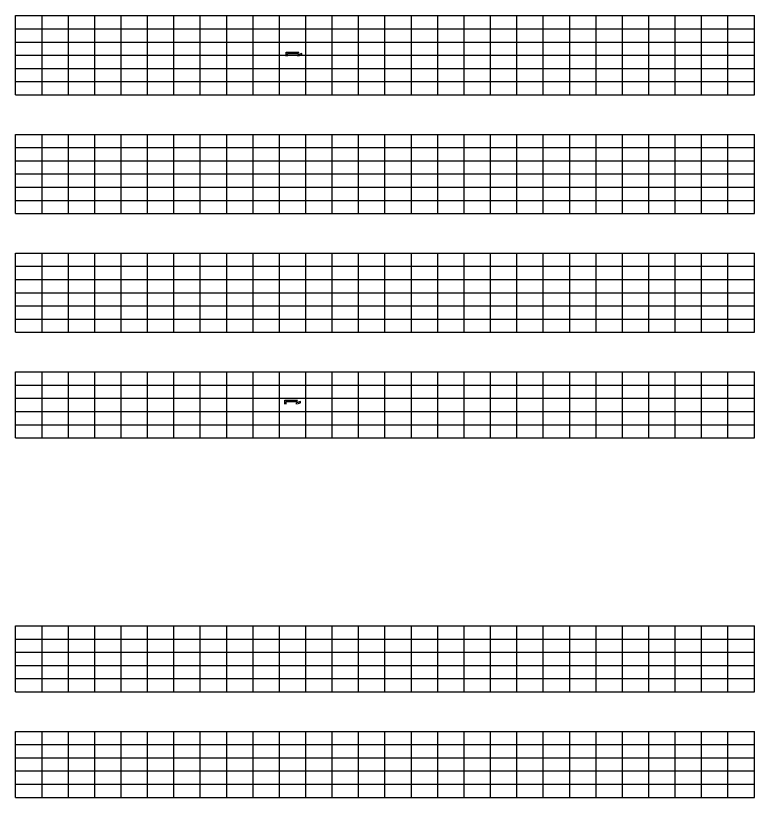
# Model space of a CAD drawing. Extents: x 1374311 to 1383814, y 384102 to 406278.
# Drawn here: x 1375926.6 to 1376206.6, y 389669.9 to 389966.2 of the extents above; entities that cross this region are included whole.
import ezdxf

# ---------------------------------------------------------------- set-up
doc = ezdxf.new("R2010")
doc.units = 0
doc.layers.add('R_Border Prem', color=7, linetype='Continuous')
doc.layers.add('R_Grid', color=7, linetype='Continuous')

msp = doc.modelspace()

# ---------------------------------------------------------------- linework, layer by layer
at = {"layer": 'R_Border Prem'}
for p, q in [((1376029.11, 389952.3), (1376033.86, 389952.3)), ((1376029.11, 389950.8), (1376029.11, 389952.3)), ((1376029.61, 389950.8), (1376029.61, 389951.8)), ((1376029.61, 389951.8), (1376033.61, 389951.8)), ((1376033.94, 389952.13), (1376033.61, 389951.8)), ((1376035.11, 389951.82), (1376033.61, 389951.3)), ((1376033.61, 389950.8), (1376033.61, 389951.3)), ((1376033.94, 389952.13), (1376033.86, 389952.3)), ((1376035.11, 389951.29), (1376034.11, 389950.94)), ((1376034.11, 389950.8), (1376034.11, 389950.94)), ((1376028.61, 389820.39), (1376033.36, 389820.39)), ((1376028.61, 389818.89), (1376028.61, 389820.39)), ((1376029.11, 389818.89), (1376029.11, 389819.89)), ((1376029.11, 389819.89), (1376033.11, 389819.89)), ((1376033.44, 389820.23), (1376033.11, 389819.89)), ((1376034.61, 389819.91), (1376033.11, 389819.39)), ((1376033.44, 389820.23), (1376033.36, 389820.39)), ((1376033.11, 389818.89), (1376033.11, 389819.39)), ((1376034.61, 389819.38), (1376033.61, 389819.04)), ((1376033.61, 389818.89), (1376033.61, 389819.04))]:
    msp.add_line(p, q, dxfattribs=at)
for points in [[(1376035.11, 389951.29), (1376035.11, 389951.82)], [(1376034.61, 389819.38), (1376034.61, 389819.91)]]:
    msp.add_lwpolyline(points, dxfattribs=at)
at = {"layer": 'R_Grid'}
for p, q in [((1375926.61, 389966.16), (1376206.61, 389966.16)), ((1375926.61, 389936.16), (1375926.61, 389966.16)), ((1375936.61, 389936.16), (1375936.61, 389966.16)), ((1375946.61, 389936.16), (1375946.61, 389966.16)), ((1375956.61, 389936.16), (1375956.61, 389966.16)), ((1375966.61, 389936.16), (1375966.61, 389966.16)), ((1375976.61, 389936.16), (1375976.61, 389966.16)), ((1375986.61, 389936.16), (1375986.61, 389966.16)), ((1375996.61, 389936.16), (1375996.61, 389966.16)), ((1376006.61, 389936.16), (1376006.61, 389966.16)), ((1376016.61, 389936.16), (1376016.61, 389966.16)), ((1376026.61, 389936.16), (1376026.61, 389966.16)), ((1376036.61, 389936.16), (1376036.61, 389966.16)), ((1376046.61, 389936.16), (1376046.61, 389966.16)), ((1376056.61, 389936.16), (1376056.61, 389966.16)), ((1376066.61, 389936.16), (1376066.61, 389966.16)), ((1376076.61, 389936.16), (1376076.61, 389966.16)), ((1376086.61, 389936.16), (1376086.61, 389966.16)), ((1376096.61, 389936.16), (1376096.61, 389966.16)), ((1376106.61, 389936.16), (1376106.61, 389966.16)), ((1376116.61, 389936.16), (1376116.61, 389966.16)), ((1376126.61, 389936.16), (1376126.61, 389966.16)), ((1376136.61, 389936.16), (1376136.61, 389966.16)), ((1376146.61, 389936.16), (1376146.61, 389966.16)), ((1376156.61, 389936.16), (1376156.61, 389966.16)), ((1376166.61, 389936.16), (1376166.61, 389966.16)), ((1376176.61, 389936.16), (1376176.61, 389966.16)), ((1376186.61, 389936.16), (1376186.61, 389966.16)), ((1376196.61, 389936.16), (1376196.61, 389966.16)), ((1376206.61, 389936.16), (1376206.61, 389966.16)), ((1375926.61, 389961.16), (1376206.61, 389961.16)), ((1375926.61, 389956.16), (1376206.61, 389956.16)), ((1375926.61, 389951.16), (1376206.61, 389951.16)), ((1375926.61, 389946.16), (1376206.61, 389946.16)), ((1375926.61, 389941.16), (1376206.61, 389941.16)), ((1375926.61, 389936.16), (1376206.61, 389936.16)), ((1375926.61, 389921.16), (1376206.61, 389921.16)), ((1375926.61, 389891.16), (1375926.61, 389921.16)), ((1375936.61, 389891.16), (1375936.61, 389921.16)), ((1375946.61, 389891.16), (1375946.61, 389921.16)), ((1375956.61, 389891.16), (1375956.61, 389921.16)), ((1375966.61, 389891.16), (1375966.61, 389921.16)), ((1375976.61, 389891.16), (1375976.61, 389921.16)), ((1375986.61, 389891.16), (1375986.61, 389921.16)), ((1375996.61, 389891.16), (1375996.61, 389921.16)), ((1376006.61, 389891.16), (1376006.61, 389921.16)), ((1376016.61, 389891.16), (1376016.61, 389921.16)), ((1376026.61, 389891.16), (1376026.61, 389921.16)), ((1376036.61, 389891.16), (1376036.61, 389921.16)), ((1376046.61, 389891.16), (1376046.61, 389921.16)), ((1376056.61, 389891.16), (1376056.61, 389921.16)), ((1376066.61, 389891.16), (1376066.61, 389921.16)), ((1376076.61, 389891.16), (1376076.61, 389921.16)), ((1376086.61, 389891.16), (1376086.61, 389921.16)), ((1376096.61, 389891.16), (1376096.61, 389921.16)), ((1376106.61, 389891.16), (1376106.61, 389921.16)), ((1376116.61, 389891.16), (1376116.61, 389921.16)), ((1376126.61, 389891.16), (1376126.61, 389921.16)), ((1376136.61, 389891.16), (1376136.61, 389921.16)), ((1376146.61, 389891.16), (1376146.61, 389921.16)), ((1376156.61, 389891.16), (1376156.61, 389921.16)), ((1376166.61, 389891.16), (1376166.61, 389921.16)), ((1376176.61, 389891.16), (1376176.61, 389921.16)), ((1376186.61, 389891.16), (1376186.61, 389921.16)), ((1376196.61, 389891.16), (1376196.61, 389921.16)), ((1376206.61, 389891.16), (1376206.61, 389921.16)), ((1375926.61, 389916.16), (1376206.61, 389916.16)), ((1375926.61, 389911.16), (1376206.61, 389911.16)), ((1375926.61, 389906.16), (1376206.61, 389906.16)), ((1375926.61, 389901.16), (1376206.61, 389901.16)), ((1375926.61, 389896.16), (1376206.61, 389896.16)), ((1375926.61, 389891.16), (1376206.61, 389891.16)), ((1375926.61, 389876.16), (1376206.61, 389876.16)), ((1375926.61, 389846.16), (1375926.61, 389876.16)), ((1375936.61, 389846.16), (1375936.61, 389876.16)), ((1375946.61, 389846.16), (1375946.61, 389876.16)), ((1375956.61, 389846.16), (1375956.61, 389876.16)), ((1375966.61, 389846.16), (1375966.61, 389876.16)), ((1375976.61, 389846.16), (1375976.61, 389876.16)), ((1375986.61, 389846.16), (1375986.61, 389876.16)), ((1375996.61, 389846.16), (1375996.61, 389876.16)), ((1376006.61, 389846.16), (1376006.61, 389876.16)), ((1376016.61, 389846.16), (1376016.61, 389876.16)), ((1376026.61, 389846.16), (1376026.61, 389876.16)), ((1376036.61, 389846.16), (1376036.61, 389876.16)), ((1376046.61, 389846.16), (1376046.61, 389876.16)), ((1376056.61, 389846.16), (1376056.61, 389876.16)), ((1376066.61, 389846.16), (1376066.61, 389876.16)), ((1376076.61, 389846.16), (1376076.61, 389876.16)), ((1376086.61, 389846.16), (1376086.61, 389876.16)), ((1376096.61, 389846.16), (1376096.61, 389876.16)), ((1376106.61, 389846.16), (1376106.61, 389876.16)), ((1376116.61, 389846.16), (1376116.61, 389876.16)), ((1376126.61, 389846.16), (1376126.61, 389876.16)), ((1376136.61, 389846.16), (1376136.61, 389876.16)), ((1376146.61, 389846.16), (1376146.61, 389876.16)), ((1376156.61, 389846.16), (1376156.61, 389876.16)), ((1376166.61, 389846.16), (1376166.61, 389876.16)), ((1376176.61, 389846.16), (1376176.61, 389876.16)), ((1376186.61, 389846.16), (1376186.61, 389876.16)), ((1376196.61, 389846.16), (1376196.61, 389876.16)), ((1376206.61, 389846.16), (1376206.61, 389876.16)), ((1375926.61, 389871.16), (1376206.61, 389871.16)), ((1375926.61, 389866.16), (1376206.61, 389866.16)), ((1375926.61, 389861.16), (1376206.61, 389861.16)), ((1375926.61, 389856.16), (1376206.61, 389856.16)), ((1375926.61, 389851.16), (1376206.61, 389851.16)), ((1375926.61, 389846.16), (1376206.61, 389846.16)), ((1375926.61, 389831.16), (1376206.61, 389831.16)), ((1375926.61, 389806.16), (1375926.61, 389831.16)), ((1375936.61, 389806.16), (1375936.61, 389831.16)), ((1375946.61, 389806.16), (1375946.61, 389831.16)), ((1375956.61, 389806.16), (1375956.61, 389831.16)), ((1375966.61, 389806.16), (1375966.61, 389831.16)), ((1375976.61, 389806.16), (1375976.61, 389831.16)), ((1375986.61, 389806.16), (1375986.61, 389831.16)), ((1375996.61, 389806.16), (1375996.61, 389831.16)), ((1376006.61, 389806.16), (1376006.61, 389831.16)), ((1376016.61, 389806.16), (1376016.61, 389831.16)), ((1376026.61, 389806.16), (1376026.61, 389831.16)), ((1376036.61, 389806.16), (1376036.61, 389831.16)), ((1376046.61, 389806.16), (1376046.61, 389831.16)), ((1376056.61, 389806.16), (1376056.61, 389831.16)), ((1376066.61, 389806.16), (1376066.61, 389831.16)), ((1376076.61, 389806.16), (1376076.61, 389831.16)), ((1376086.61, 389806.16), (1376086.61, 389831.16)), ((1376096.61, 389806.16), (1376096.61, 389831.16)), ((1376106.61, 389806.16), (1376106.61, 389831.16)), ((1376116.61, 389806.16), (1376116.61, 389831.16)), ((1376126.61, 389806.16), (1376126.61, 389831.16)), ((1376136.61, 389806.16), (1376136.61, 389831.16)), ((1376146.61, 389806.16), (1376146.61, 389831.16)), ((1376156.61, 389806.16), (1376156.61, 389831.16)), ((1376166.61, 389806.16), (1376166.61, 389831.16)), ((1376176.61, 389806.16), (1376176.61, 389831.16)), ((1376186.61, 389806.16), (1376186.61, 389831.16)), ((1376196.61, 389806.16), (1376196.61, 389831.16)), ((1376206.61, 389806.16), (1376206.61, 389831.16)), ((1375926.61, 389826.16), (1376206.61, 389826.16)), ((1375926.61, 389821.16), (1376206.61, 389821.16)), ((1375926.61, 389816.16), (1376206.61, 389816.16)), ((1375926.61, 389811.16), (1376206.61, 389811.16)), ((1375926.61, 389806.16), (1376206.61, 389806.16)), ((1375926.61, 389734.94), (1376206.61, 389734.94)), ((1375926.61, 389709.94), (1375926.61, 389734.94)), ((1375936.61, 389709.94), (1375936.61, 389734.94)), ((1375946.61, 389709.94), (1375946.61, 389734.94)), ((1375956.61, 389709.94), (1375956.61, 389734.94)), ((1375966.61, 389709.94), (1375966.61, 389734.94)), ((1375976.61, 389709.94), (1375976.61, 389734.94)), ((1375986.61, 389709.94), (1375986.61, 389734.94)), ((1375996.61, 389709.94), (1375996.61, 389734.94)), ((1376006.61, 389709.94), (1376006.61, 389734.94)), ((1376016.61, 389709.94), (1376016.61, 389734.94)), ((1376026.61, 389709.94), (1376026.61, 389734.94)), ((1376036.61, 389709.94), (1376036.61, 389734.94)), ((1376046.61, 389709.94), (1376046.61, 389734.94)), ((1376056.61, 389709.94), (1376056.61, 389734.94)), ((1376066.61, 389709.94), (1376066.61, 389734.94)), ((1376076.61, 389709.94), (1376076.61, 389734.94)), ((1376086.61, 389709.94), (1376086.61, 389734.94)), ((1376096.61, 389709.94), (1376096.61, 389734.94)), ((1376106.61, 389709.94), (1376106.61, 389734.94)), ((1376116.61, 389709.94), (1376116.61, 389734.94)), ((1376126.61, 389709.94), (1376126.61, 389734.94)), ((1376136.61, 389709.94), (1376136.61, 389734.94)), ((1376146.61, 389709.94), (1376146.61, 389734.94)), ((1376156.61, 389709.94), (1376156.61, 389734.94)), ((1376166.61, 389709.94), (1376166.61, 389734.94)), ((1376176.61, 389709.94), (1376176.61, 389734.94)), ((1376186.61, 389709.94), (1376186.61, 389734.94)), ((1376196.61, 389709.94), (1376196.61, 389734.94)), ((1376206.61, 389709.94), (1376206.61, 389734.94)), ((1375926.61, 389729.94), (1376206.61, 389729.94)), ((1375926.61, 389724.94), (1376206.61, 389724.94)), ((1375926.61, 389719.94), (1376206.61, 389719.94)), ((1375926.61, 389714.94), (1376206.61, 389714.94)), ((1375926.61, 389709.94), (1376206.61, 389709.94)), ((1375926.61, 389694.94), (1376206.61, 389694.94)), ((1375926.61, 389669.94), (1375926.61, 389694.94)), ((1375936.61, 389669.94), (1375936.61, 389694.94)), ((1375946.61, 389669.94), (1375946.61, 389694.94)), ((1375956.61, 389669.94), (1375956.61, 389694.94)), ((1375966.61, 389669.94), (1375966.61, 389694.94)), ((1375976.61, 389669.94), (1375976.61, 389694.94)), ((1375986.61, 389669.94), (1375986.61, 389694.94)), ((1375996.61, 389669.94), (1375996.61, 389694.94)), ((1376006.61, 389669.94), (1376006.61, 389694.94)), ((1376016.61, 389669.94), (1376016.61, 389694.94)), ((1376026.61, 389669.94), (1376026.61, 389694.94)), ((1376036.61, 389669.94), (1376036.61, 389694.94)), ((1376046.61, 389669.94), (1376046.61, 389694.94)), ((1376056.61, 389669.94), (1376056.61, 389694.94)), ((1376066.61, 389669.94), (1376066.61, 389694.94)), ((1376076.61, 389669.94), (1376076.61, 389694.94)), ((1376086.61, 389669.94), (1376086.61, 389694.94)), ((1376096.61, 389669.94), (1376096.61, 389694.94)), ((1376106.61, 389669.94), (1376106.61, 389694.94)), ((1376116.61, 389669.94), (1376116.61, 389694.94)), ((1376126.61, 389669.94), (1376126.61, 389694.94)), ((1376136.61, 389669.94), (1376136.61, 389694.94)), ((1376146.61, 389669.94), (1376146.61, 389694.94)), ((1376156.61, 389669.94), (1376156.61, 389694.94)), ((1376166.61, 389669.94), (1376166.61, 389694.94)), ((1376176.61, 389669.94), (1376176.61, 389694.94)), ((1376186.61, 389669.94), (1376186.61, 389694.94)), ((1376196.61, 389669.94), (1376196.61, 389694.94)), ((1376206.61, 389669.94), (1376206.61, 389694.94)), ((1375926.61, 389689.94), (1376206.61, 389689.94)), ((1375926.61, 389684.94), (1376206.61, 389684.94)), ((1375926.61, 389679.94), (1376206.61, 389679.94)), ((1375926.61, 389674.94), (1376206.61, 389674.94)), ((1375926.61, 389669.94), (1376206.61, 389669.94))]:
    msp.add_line(p, q, dxfattribs=at)

doc.saveas('drawing.dxf')
